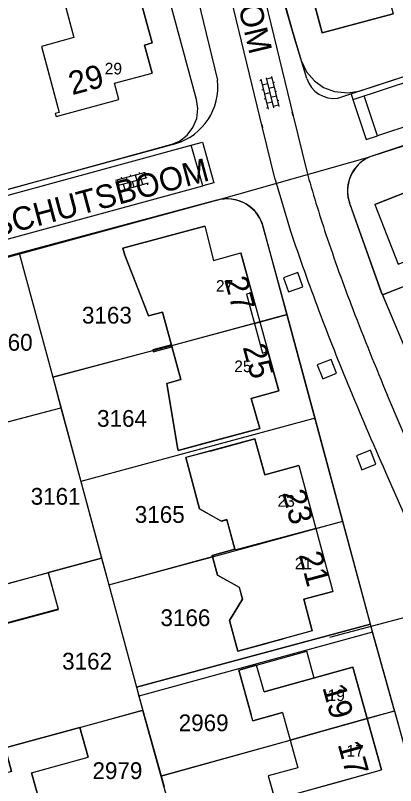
# Model space of a CAD drawing. Extents: x 148816 to 151297, y 399515 to 402500.
# Drawn here: x 150928.4 to 150969.2, y 401098.8 to 401181.5 of the extents above; entities that cross this region are included whole.
import ezdxf

# ---------------------------------------------------------------- set-up
doc = ezdxf.new("R2010")
doc.units = 0
for name, color, linetype in [('B01 Hoofdgebouw  [T] Norm', 7, 'Continuous'), ('B01 Hoofdgebouw secundair [T] Gem', 7, 'Continuous'), ('B01 hoofgebouw', 7, 'Continuous'), ('B02 Bijgebouw  [T] Norm', 7, 'Continuous'), ('B07 Tussenmuur  [T] Norm', 7, 'Continuous'), ('G01 perceelsgrens', 7, 'Continuous'), ('S02 Open verharding  Norm', 7, 'Continuous'), ('T04 Haag heg  [D] Gem', 7, 'Continuous'), ('V00 Kant verharding algemeen  [T] Gem', 7, 'Continuous'), ('V00 Kant verharding algemeen  [T] Norm', 7, 'Continuous'), ('V00 Kant verharding algemeen secundair  [D] Norm', 7, 'Continuous'), ('V00 Kant verharding algemeen secundair  [T] Gem', 7, 'Continuous'), ('V00 Kant verharding algemeen secundair  [T] Norm', 7, 'Continuous'), ('Z01 perceelnummer', 7, 'Continuous'), ('Z02 huisnummer', 7, 'Continuous'), ('Z02 Huisnummer  [Tekst] Norm', 7, 'Continuous'), ('Z06 straatnaam', 7, 'Continuous')]:
    doc.layers.add(name, color=color, linetype=linetype)

msp = doc.modelspace()

# ---------------------------------------------------------------- linework, layer by layer
at = {"layer": 'B01 Hoofdgebouw  [T] Norm'}
for p, q in [((150933.172, 401184.795), (150934.705, 401179.129)), ((150941.764, 401183.42), (150943.078, 401178.554)), ((150934.705, 401179.129), (150931.201, 401178.181)), ((150943.078, 401178.554), (150942.269, 401178.335)), ((150931.201, 401178.181), (150933.118, 401171.096)), ((150939.047, 401174.226), (150943.083, 401175.313)), ((150939.518, 401172.478), (150939.047, 401174.226)), ((150932.779, 401170.662), (150939.518, 401172.478)), ((150933.118, 401171.096), (150932.693, 401170.981)), ((150932.693, 401170.981), (150932.779, 401170.662)), ((150966.984, 401161.226), (150969.485, 401154.792)), ((150948.736, 401158.892), (150949.673, 401155.202)), ((150949.673, 401155.202), (150952.625, 401156.009)), ((150953.79, 401151.746), (150952.625, 401156.009)), ((150953.79, 401151.746), (150953.211, 401151.587)), ((150953.211, 401151.587), (150954.944, 401145.265)), ((150954.944, 401145.265), (150955.523, 401145.424)), ((150956.682, 401141.193), (150955.523, 401145.424)), ((150953.73, 401140.39), (150956.682, 401141.193)), ((150954.656, 401137.174), (150953.73, 401140.39)), ((150954.132, 401136.048), (150946.715, 401134.041)), ((150955.181, 401132.181), (150954.132, 401136.048)), ((150958.852, 401133.187), (150955.181, 401132.181)), ((150958.852, 401133.187), (150962.47, 401119.66)), ((150959.379, 401118.833), (150962.47, 401119.66)), ((150960.284, 401115.452), (150959.379, 401118.833)), ((150960.284, 401115.452), (150952.284, 401113.274)), ((150952.384, 401111.238), (150954.306, 401111.772)), ((150955.109, 401108.881), (150954.306, 401111.772)), ((150955.109, 401108.881), (150964.648, 401111.531)), ((150964.648, 401111.531), (150967.707, 401100.511)), ((150953.903, 401105.795), (150952.384, 401111.238)), ((150957.082, 401106.682), (150953.903, 401105.795)), ((150957.082, 401106.682), (150958.739, 401100.755)), ((150958.739, 401100.755), (150955.56, 401099.869)), ((150955.56, 401099.869), (150958.577, 401089.04)), ((150958.177, 401097.866), (150967.707, 401100.511))]:
    msp.add_line(p, q, dxfattribs=at)
msp.add_lwpolyline([(150966.227, 401191.87), (150968.961, 401181.67), (150961.351, 401179.63), (150957.968, 401192.202), (150959.485, 401192.609), (150959.571, 401192.29), (150958.412, 401191.98), (150958.963, 401189.923)], close=True, dxfattribs=at)
for points in [[(150942.269, 401178.335), (150943.083, 401175.313)], [(150966.984, 401161.226), (150975.075, 401164.392), (150976.739, 401160.167), (150977.848, 401160.603), (150981.344, 401151.663), (150980.226, 401151.226), (150982.301, 401145.92), (150975.942, 401143.433)], [(150948.736, 401158.892), (150939.951, 401156.517), (150940.153, 401155.771), (150942.695, 401149.263), (150944.2, 401149.67), (150946.162, 401142.412), (150944.657, 401142.005), (150945.8, 401135.112), (150945.88, 401134.8), (150954.656, 401137.174)], [(150945.155, 401146.136), (150943.155, 401145.595), (150943.207, 401145.401), (150945.207, 401145.942)], [(150957.113, 401114.569), (150952.284, 401113.274), (150951.403, 401116.565), (150952.796, 401118.841), (150952.454, 401120.115), (150950.097, 401121.418), (150949.526, 401123.544), (150951.96, 401124.197), (150951.105, 401127.384), (150950.516, 401127.226), (150948.186, 401128.556), (150946.715, 401134.041), (150946.715, 401134.041)]]:
    msp.add_lwpolyline(points, dxfattribs=at)
at = {"layer": 'B01 Hoofdgebouw secundair [T] Gem'}
for p in [(150954.306, 401111.772), (150960.498, 401110.378)]:
    msp.add_line(p, (150959.699, 401113.253), dxfattribs=at)
at = {"layer": 'B01 hoofgebouw'}
for points in [[(150958.374, 401190.695), (150958.607, 401189.828), (150961.351, 401179.63), (150968.961, 401181.67)], [(150934.91, 401185.389), (150933.909, 401189.117), (150933.984, 401189.137), (150933.896, 401189.444), (150928.557, 401188.011), (150928.644, 401187.693), (150928.792, 401187.733), (150929.832, 401183.891), (150933.172, 401184.795), (150934.705, 401179.129), (150931.201, 401178.181), (150931.812, 401175.922)], [(150931.812, 401175.922), (150933.118, 401171.096), (150932.693, 401170.981), (150932.779, 401170.662), (150939.518, 401172.478), (150939.047, 401174.226), (150943.083, 401175.313), (150942.269, 401178.335), (150943.078, 401178.554), (150941.764, 401183.42), (150940.956, 401183.202), (150939.853, 401187.295), (150937.257, 401186.599), (150937.402, 401186.058), (150935.161, 401185.456)], [(150976.739, 401160.167), (150975.075, 401164.392), (150966.984, 401161.226), (150969.485, 401154.792), (150971.34, 401155.513), (150972.181, 401153.372), (150970.326, 401152.651), (150972.943, 401145.959), (150975.154, 401146.832), (150976.422, 401143.621), (150981.078, 401145.441)], [(150975.075, 401164.392), (150966.984, 401161.226), (150969.485, 401154.792)], [(150941.972, 401151.114), (150940.153, 401155.771), (150939.951, 401156.517), (150948.736, 401158.892), (150949.673, 401155.202), (150952.625, 401156.009), (150956.682, 401141.193), (150953.73, 401140.39), (150954.656, 401137.174), (150949.83, 401135.869)], [(150949.83, 401135.869), (150945.88, 401134.8), (150945.8, 401135.11), (150944.66, 401142.01), (150946.16, 401142.41), (150944.2, 401149.67), (150942.7, 401149.26), (150941.972, 401151.114)], [(150949.306, 401134.742), (150954.132, 401136.048), (150955.181, 401132.181), (150958.852, 401133.187), (150962.47, 401119.66), (150959.379, 401118.833), (150960.284, 401115.452), (150955.46, 401114.139)], [(150949.306, 401134.742), (150946.72, 401134.04), (150948.19, 401128.56), (150950.52, 401127.23), (150951.11, 401127.38), (150951.96, 401124.2), (150949.53, 401123.54), (150950.1, 401121.42), (150952.45, 401120.12), (150952.8, 401118.84), (150951.4, 401116.57), (150952.28, 401113.27), (150955.46, 401114.139)], [(150931.944, 401121.688), (150933, 401117.768), (150925.787, 401115.825), (150924.731, 401119.745)], [(150924.869, 401119.782), (150932.089, 401121.727)], [(150962.889, 401099.174), (150967.707, 401100.511), (150964.648, 401111.531), (150955.109, 401108.881), (150954.306, 401111.772), (150952.384, 401111.238), (150953.722, 401106.42)], [(150953.903, 401105.795), (150957.082, 401106.682), (150958.739, 401100.755), (150955.56, 401099.869), (150958.577, 401089.04), (150961.756, 401089.926), (150963.407, 401083.989), (150960.228, 401083.102), (150961.742, 401077.675), (150963.661, 401078.19), (150962.861, 401081.094), (150967.562, 401082.402)], [(150953.903, 401105.795), (150953.722, 401106.42)], [(150936.218, 401101.87), (150935.335, 401105.069), (150927.334, 401102.882), (150928.007, 401100.334), (150921.561, 401098.547), (150924.698, 401087.283), (150929.515, 401088.624), (150930.938, 401083.523), (150926.122, 401082.179), (150929.262, 401070.925), (150934.935, 401072.508), (150936.345, 401067.39), (150930.689, 401065.818), (150933.823, 401054.544), (150938.64, 401055.883)], [(150943.736, 401069.121), (150942.157, 401074.806), (150937.585, 401073.535), (150934.757, 401083.643), (150938.988, 401084.829), (150937.088, 401091.651), (150932.891, 401090.485), (150930.135, 401100.191), (150936.218, 401101.87)], [(150964.495, 401093.426), (150959.774, 401092.112), (150958.177, 401097.866), (150962.889, 401099.174)]]:
    msp.add_lwpolyline(points, dxfattribs=at)
at = {"layer": 'B02 Bijgebouw  [T] Norm'}
for q in [(150936.218, 401101.87), (150932.891, 401090.485)]:
    msp.add_line((150930.135, 401100.191), q, dxfattribs=at)
for points in [[(150924.746, 401119.734), (150925.811, 401115.799), (150933.032, 401117.746), (150931.967, 401121.681), (150924.746, 401119.734)], [(150928.007, 401100.334), (150927.334, 401102.882), (150935.335, 401105.069), (150936.218, 401101.87)]]:
    msp.add_lwpolyline(points, dxfattribs=at)
at = {"layer": 'B07 Tussenmuur  [T] Norm'}
for p, q in [((150954.077, 401148.425), (150945.181, 401146.041)), ((150960.661, 401126.423), (150951.985, 401124.103)), ((150966.177, 401106.02), (150957.903, 401103.724))]:
    msp.add_line(p, q, dxfattribs=at)
at = {"layer": 'G01 perceelsgrens'}
for points in [[(150947.867, 401172.5), (150942.642, 401191.81)], [(150956.498, 401185.71), (150958.134, 401179.943)], [(150958.134, 401179.943), (150959.097, 401176.662)], [(150965.303, 401173.397), (150985.533, 401180.013)], [(150959.097, 401176.662), (150959.662, 401175.466), (150960.508, 401174.474), (150961.497, 401173.777), (150962.661, 401173.33), (150964.095, 401173.189), (150965.303, 401173.397)], [(150945.069, 401167.627), (150946.013, 401168.018), (150946.847, 401168.658), (150947.477, 401169.481), (150947.873, 401170.442), (150948.005, 401171.531), (150947.867, 401172.5)], [(150984.8, 401172.36), (150974.55, 401169), (150966.45, 401166.34)], [(150945.069, 401167.627), (150924.477, 401161.975)], [(150950.03, 401161.67), (150966.45, 401166.34)], [(150950.03, 401161.67), (150928.83, 401155.98)], [(150964.31, 401161.25), (150967.68, 401151.78), (150967.8, 401151.51)], [(150967.8, 401151.51), (150970.375, 401152.525), (150989.189, 401159.879)], [(150957.568, 401149.387), (150954.94, 401159.07)], [(150928.83, 401155.98), (150908.55, 401150.39)], [(150928.83, 401155.98), (150932.43, 401142.66)], [(150967.8, 401151.51), (150972.46, 401140.45)], [(150957.568, 401149.387), (150945.177, 401146.05), (150932.43, 401142.66)], [(150960.58, 401138.29), (150957.568, 401149.387)], [(150932.43, 401142.66), (150933.3, 401139.4)], [(150909.14, 401133.02), (150933.3, 401139.4)], [(150933.3, 401139.4), (150935.43, 401131.49)], [(150960.58, 401138.29), (150935.43, 401131.49)], [(150963.56, 401127.21), (150960.58, 401138.29)], [(150935.43, 401131.49), (150937.67, 401123.23)], [(150938.43, 401120.39), (150949.566, 401123.405), (150963.56, 401127.21)], [(150966.53, 401116.17), (150963.56, 401127.21)], [(150913.54, 401116.73), (150937.67, 401123.23)], [(150937.67, 401123.23), (150938.43, 401120.39)], [(150938.43, 401120.39), (150941.4, 401109.4)], [(150941.4, 401109.4), (150966.53, 401116.17)], [(150966.75, 401115.32), (150966.53, 401116.17)], [(150966.75, 401115.32), (150941.68, 401108.44)], [(150969.105, 401106.849), (150966.75, 401115.32)], [(150941.4, 401109.4), (150941.68, 401108.44)], [(150941.68, 401108.44), (150942.106, 401106.909)], [(150942.106, 401106.909), (150917.95, 401100.32)], [(150942.106, 401106.909), (150944.067, 401099.863)], [(150944.067, 401099.863), (150957.908, 401103.726), (150969.105, 401106.849)], [(150969.105, 401106.849), (150971.448, 401098.422)], [(150944.067, 401099.863), (150944.378, 401098.747)]]:
    msp.add_lwpolyline(points, dxfattribs=at)
for centre, radius, start, end in [((150968.107, 401162.648), 4.046, 114.17517, 200.21793), ((150951.098, 401157.75), 4.062, 18.95561, 105.23913)]:
    msp.add_arc(centre, radius, start, end, dxfattribs=at)
at = {"layer": 'S02 Open verharding  Norm'}
for p, q in [((150954.786, 401174.511), (150954.64, 401174.476)), ((150954.75, 401174.657), (150955.532, 401171.451)), ((150955.333, 401174.799), (150956.115, 401171.593)), ((150955.952, 401174.795), (150955.369, 401174.653)), ((150955.916, 401174.941), (150956.698, 401171.735)), ((150956.07, 401174.31), (150956.216, 401174.345)), ((150955.023, 401173.54), (150954.877, 401173.504)), ((150955.487, 401174.168), (150954.904, 401174.025)), ((150956.188, 401173.824), (150955.606, 401173.682)), ((150955.724, 401173.196), (150955.141, 401173.054)), ((150956.425, 401172.852), (150955.842, 401172.71)), ((150956.307, 401173.338), (150956.453, 401173.374)), ((150955.26, 401172.568), (150955.114, 401172.533)), ((150955.378, 401172.082), (150955.961, 401172.224)), ((150956.662, 401171.881), (150956.079, 401171.739)), ((150956.544, 401172.367), (150956.69, 401172.402)), ((150955.496, 401171.597), (150955.351, 401171.561)), ((150939.213, 401163.816), (150942.397, 401164.684)), ((150940.805, 401164.25), (150940.765, 401164.394)), ((150941.287, 401164.381), (150941.445, 401163.802)), ((150941.769, 401164.513), (150941.73, 401164.658)), ((150942.252, 401164.644), (150942.41, 401164.065)), ((150939.357, 401163.855), (150939.515, 401163.276)), ((150939.371, 401163.237), (150942.554, 401164.105)), ((150939.528, 401162.658), (150942.712, 401163.526)), ((150939.84, 401163.987), (150939.8, 401164.131)), ((150940.322, 401164.118), (150940.48, 401163.539)), ((150940.962, 401163.671), (150941.12, 401163.092)), ((150942.085, 401163.355), (150941.927, 401163.934)), ((150939.673, 401162.697), (150939.713, 401162.553)), ((150939.998, 401163.408), (150940.156, 401162.829)), ((150940.638, 401162.96), (150940.677, 401162.816)), ((150941.603, 401163.224), (150941.642, 401163.079)), ((150942.567, 401163.487), (150942.607, 401163.342))]:
    msp.add_line(p, q, dxfattribs=at)
at = {"layer": 'T04 Haag heg  [D] Gem'}
for p, q in [((150928.83, 401155.98), (150932.43, 401142.66)), ((150970.378, 401152.519), (150967.8, 401151.51)), ((150954.071, 401148.451), (150957.568, 401149.387)), ((150932.43, 401142.66), (150943.171, 401145.534)), ((150932.43, 401142.66), (150935.43, 401131.49)), ((150909.14, 401133.02), (150933.3, 401139.4)), ((150960.58, 401138.29), (150935.43, 401131.49)), ((150935.43, 401131.49), (150938.43, 401120.39)), ((150960.661, 401126.423), (150963.56, 401127.21)), ((150937.67, 401123.23), (150931.964, 401121.693)), ((150938.43, 401120.39), (150949.562, 401123.412)), ((150938.43, 401120.39), (150941.4, 401109.4)), ((150966.53, 401116.17), (150941.4, 401109.4)), ((150941.4, 401109.4), (150942.106, 401106.909)), ((150935.335, 401105.069), (150942.049, 401106.939)), ((150942.049, 401106.939), (150951.976, 401071.317)), ((150969.105, 401106.838), (150966.177, 401106.02)), ((150944.023, 401099.856), (150957.903, 401103.724))]:
    msp.add_line(p, q, dxfattribs=at)
at = {"layer": 'V00 Kant verharding algemeen  [T] Gem'}
for points in [[(150959.261, 401152.376), (150958.714, 401153.899), (150957.187, 401153.351), (150957.734, 401151.828)], [(150962.896, 401143.115), (150962.305, 401144.589), (150960.808, 401143.989), (150961.399, 401142.515)], [(150967.116, 401133.346), (150966.519, 401134.832), (150965.019, 401134.229), (150965.616, 401132.743)]]:
    msp.add_lwpolyline(points, close=True, dxfattribs=at)
at = {"layer": 'V00 Kant verharding algemeen  [T] Norm'}
for p, q in [((150964.654, 401172.495), (151000, 401184.095)), ((151002.735, 401180.266), (150967.265, 401168.599)), ((150966.745, 401166.431), (151000, 401177.362)), ((150964.45, 401173.094), (150964.647, 401172.493)), ((150950.103, 401161.684), (150908.641, 401150.39)), ((150966.692, 401115.48), (150955.016, 401158.864)), ((150985.853, 401046.855), (150966.692, 401115.48))]:
    msp.add_line(p, q, dxfattribs=at)
for points in [[(150959.691, 401174.752), (150958.412, 401178.977), (150957.014, 401183.786), (150955.017, 401191.541), (150950.82, 401209.073)], [(150954.868, 401169.801), (150954.955, 401169.446), (150945.39, 401208.905)], [(150948.997, 401208.805), (150958.223, 401170.736), (150958.129, 401171.12)], [(150942.32, 401206.732), (150950.122, 401174.553)], [(150963.034, 401172.627), (150964.855, 401173.227), (151000, 401184.774)], [(150913.066, 401091.653), (150905.966, 401117.865), (150896.071, 401154.271), (150945.643, 401167.754)], [(150912.873, 401092.365), (150913.491, 401092.541), (150896.852, 401153.823), (150947.294, 401167.573)], [(150956.309, 401163.896), (150957.949, 401158.341)], [(150982.193, 401118.298), (150971.997, 401141.632), (150967.711, 401151.811), (150964.289, 401161.417)], [(150971.116, 401134.316), (150969.712, 401137.513), (150968.341, 401140.724)], [(150968.4, 401131.904), (150970.732, 401126.655), (150973.082, 401121.415)]]:
    msp.add_lwpolyline(points, dxfattribs=at)
for centre, radius, start, end in [((150943.768, 401173.864), 6.391, 287.05677, 6.19157), ((150962.597, 401175.632), 3.037, 196.84834, 278.26697), ((150967.963, 401162.726), 3.9, 108.20269, 199.61621), ((151105.067, 401205.435), 150.969, 195.62971, 198.31231), ((151098.024, 401203.286), 143.608, 195.56094, 195.57902), ((150951.154, 401157.824), 4, 15.07199, 105.23111), ((151184.231, 401234.365), 238.711, 198.57075, 200.74625), ((151155.059, 401223.083), 203.978, 198.60627, 201.00713), ((151214.607, 401244.665), 270.769, 200.50772, 202.41521), ((151299.068, 401278.647), 358.334, 201.04652, 202.63757), ((151399.7, 401323.613), 471.987, 202.70697, 203.96469)]:
    msp.add_arc(centre, radius, start, end, dxfattribs=at)
at = {"layer": 'V00 Kant verharding algemeen secundair  [D] Norm'}
for points in [[(150958.223, 401170.736), (150959.68, 401164.761)], [(150956.309, 401163.896), (150954.955, 401169.446)]]:
    msp.add_lwpolyline(points, dxfattribs=at)
at = {"layer": 'V00 Kant verharding algemeen secundair  [T] Gem'}
for points in [[(150964.647, 401172.493), (150966.057, 401168.202), (150967.265, 401168.599)], [(150947.294, 401167.573), (150948.505, 401167.897), (150949.719, 401163.551), (150948.528, 401163.226)]]:
    msp.add_lwpolyline(points, dxfattribs=at)
at = {"layer": 'V00 Kant verharding algemeen secundair  [T] Norm'}
for p, q in [((150967.264, 401168.599), (150965.849, 401172.887)), ((150948.528, 401163.226), (150947.294, 401167.573)), ((150908.209, 401152.233), (150948.528, 401163.226))]:
    msp.add_line(p, q, dxfattribs=at)
at = {"layer": 'Z01 perceelnummer'}
msp.add_lwpolyline([(150974.394, 401117.994), (150962.145, 401114.715)], dxfattribs=at)

# ---------------------------------------------------------------- texts
for s, p in [('3163', (150935.561, 401148.432)), ('3160', (150924.911, 401145.515)), ('3164', (150937.184, 401137.347)), ('3161', (150930.059, 401128.985)), ('3165', (150941.232, 401127.04)), ('3166', (150943.99, 401115.955)), ('3162', (150933.433, 401111.287)), ('2969', (150945.945, 401104.672)), ('2979', (150936.69, 401099.537))]:
    msp.add_text(s, height=1.8, dxfattribs=at).set_placement(p)
at = {"layer": 'Z02 huisnummer'}
for s, rotation, p in [('29', 15.06423, (150934.508, 401172.94)), ('27', 285.31545, (150950.818, 401153.14)), ('25', 285.31545, (150952.8, 401145.905)), ('23', 284.95356, (150957.044, 401130.272)), ('21', 284.95356, (150958.822, 401123.624)), ('19', 285.48119, (150961.351, 401109.384)), ('17', 285.48119, (150962.992, 401103.287))]:
    msp.add_text(s, height=2.5, rotation=rotation, dxfattribs=at).set_placement(p)
at = {"layer": 'Z02 Huisnummer  [Tekst] Norm'}
for s, p in [('29', (150938.003, 401175.178)), ('27', (150949.938, 401151.852)), ('25', (150951.905, 401143.216)), ('23', (150956.556, 401128.763)), ('21', (150958.405, 401122.065)), ('19', (150961.923, 401107.906)), ('17', (150963.94, 401101.944))]:
    msp.add_text(s, height=1.25, dxfattribs=at).set_placement(p)
at = {"layer": 'Z06 straatnaam'}
for rotation, p in [(283.48013, (150946.697, 401205.921)), (14.89819, (150920.839, 401156.222))]:
    msp.add_text('DE SCHUTSBOOM', height=2.5, rotation=rotation, dxfattribs=at).set_placement(p)

doc.saveas('drawing.dxf')
